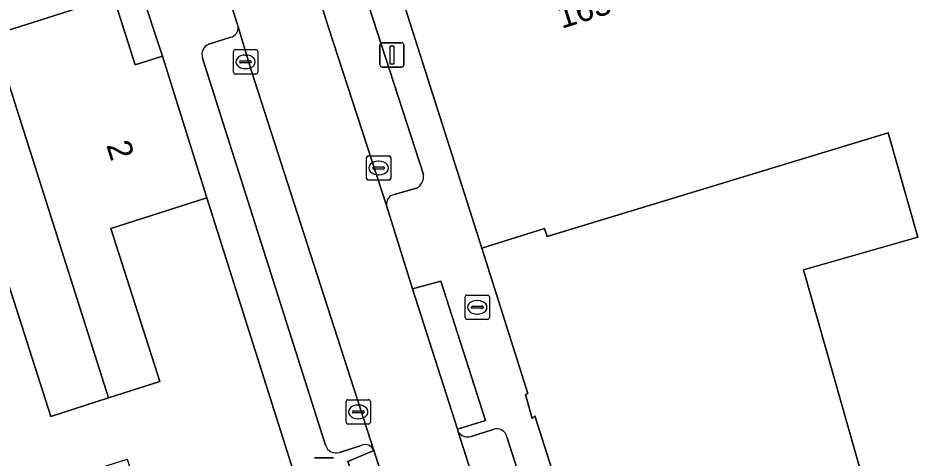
# Model space of a CAD drawing. Extents: x 159716 to 160783, y 383290 to 384031.
# Drawn here: x 160039.13 to 160076.06, y 383719.15 to 383737.2 of the extents above; entities that cross this region are included whole.
import ezdxf

# ---------------------------------------------------------------- set-up
doc = ezdxf.new("R2010")
doc.units = 0
for name, color, linetype in [('IMGEO_Erf', 7, 'Continuous'), ('IMGEO_Kolk', 7, 'Continuous'), ('IMGEO_Lichtmast', 7, 'Continuous'), ('IMGEO_Muur', 7, 'Continuous'), ('IMGEO_Pand', 7, 'Continuous'), ('IMGEO_Pand_nummerreeks', 7, 'Continuous'), ('IMGEO_Parkeervlak_open', 7, 'Continuous'), ('IMGEO_Rijbaan_lokaal_open', 7, 'Continuous'), ('IMGEO_Rioolput', 7, 'Continuous'), ('IMGEO_Voetpad_open', 7, 'Continuous')]:
    doc.layers.add(name, color=color, linetype=linetype)

msp = doc.modelspace()

# ---------------------------------------------------------------- linework, layer by layer
at = {"layer": 'IMGEO_Erf'}
for points in [[(160044.134, 383738.449), (160043.048, 383738.087), (160043.944, 383735.28), (160045.064, 383735.641)], [(160071.395, 383726.876), (160076.089, 383728.211), (160074.873, 383732.49), (160060.86, 383728.233), (160060.753, 383728.572), (160058.187, 383727.757), (160060.07, 383721.792), (160059.974, 383721.76), (160060.253, 383720.77), (160060.363, 383720.88), (160071.076, 383687.276), (160071.886, 383687.568), (160072.1, 383686.894), (160080.753, 383689.646), (160078.292, 383698.563), (160079.315, 383699.02)]]:
    msp.add_lwpolyline(points, close=True, dxfattribs=at)
msp.add_lwpolyline([(160037.503, 383713.921), (160042.095, 383715.377), (160041.156, 383718.317), (160043.619, 383719.103), (160044.559, 383716.158), (160050.608, 383718.075), (160046.886, 383729.818), (160042.947, 383728.56), (160044.951, 383722.282), (160042.851, 383721.612), (160040.477, 383720.854), (160038.526, 383726.964)], dxfattribs=at)
at = {"layer": 'IMGEO_Kolk'}
for p, q in [((160047.976, 383734.978), (160047.976, 383735.83)), ((160048.051, 383735.904), (160048.903, 383735.904)), ((160048.464, 383735.684), (160048.489, 383735.684)), ((160048.977, 383735.83), (160048.977, 383734.978)), ((160048.235, 383735.398), (160048.235, 383735.41)), ((160048.673, 383735.361), (160048.275, 383735.361)), ((160048.278, 383735.447), (160048.676, 383735.447)), ((160048.719, 383735.41), (160048.719, 383735.398)), ((160048.487, 383735.124), (160048.462, 383735.124)), ((160048.903, 383734.904), (160048.051, 383734.904)), ((160053.445, 383730.622), (160053.445, 383731.474)), ((160053.52, 383731.548), (160054.372, 383731.548)), ((160053.933, 383731.328), (160053.958, 383731.328)), ((160054.446, 383731.474), (160054.446, 383730.622)), ((160053.704, 383731.042), (160053.704, 383731.054)), ((160054.142, 383731.005), (160053.744, 383731.005)), ((160053.747, 383731.091), (160054.145, 383731.091)), ((160054.188, 383731.054), (160054.188, 383731.042)), ((160054.372, 383730.548), (160053.52, 383730.548)), ((160053.956, 383730.768), (160053.931, 383730.768)), ((160052.605, 383720.616), (160052.605, 383721.468)), ((160052.68, 383721.542), (160053.532, 383721.542)), ((160053.093, 383721.322), (160053.118, 383721.322)), ((160053.606, 383721.468), (160053.606, 383720.616)), ((160052.864, 383721.036), (160052.864, 383721.048)), ((160053.302, 383720.999), (160052.904, 383720.999)), ((160052.907, 383721.085), (160053.305, 383721.085)), ((160053.348, 383721.048), (160053.348, 383721.036)), ((160053.532, 383720.542), (160052.68, 383720.542)), ((160053.116, 383720.762), (160053.091, 383720.762))]:
    msp.add_line(p, q, dxfattribs=at)
for points in [[(160047.976, 383734.978), (160047.976, 383735.83)], [(160048.051, 383735.904), (160048.903, 383735.904)], [(160048.977, 383735.83), (160048.977, 383734.978)], [(160048.903, 383734.904), (160048.051, 383734.904)], [(160053.445, 383730.622), (160053.445, 383731.474)], [(160053.52, 383731.548), (160054.372, 383731.548)], [(160054.446, 383731.474), (160054.446, 383730.622)], [(160054.372, 383730.548), (160053.52, 383730.548)], [(160052.605, 383720.616), (160052.605, 383721.468)], [(160052.68, 383721.542), (160053.532, 383721.542)], [(160053.606, 383721.468), (160053.606, 383720.616)], [(160053.532, 383720.542), (160052.68, 383720.542)]]:
    msp.add_lwpolyline(points, dxfattribs=at)
for centre, radius, start, end in [((160048.053, 383735.828), 0.0765, 91.552, 178.448), ((160048.053, 383735.828), 0.0765, 91.552, 178.448), ((160048.901, 383735.828), 0.0765, 1.552, 88.448), ((160048.901, 383735.828), 0.0765, 1.552, 88.448), ((160048.275, 383735.407), 0.0403, 85.8775, 175.7526), ((160048.272, 383735.397), 0.0366, 178.938, 274.7102), ((160048.676, 383735.404), 0.043, 264.8664, 352.4533), ((160048.68, 383735.409), 0.0386, 1.7309, 96.639), ((160048.053, 383734.98), 0.0765, 181.552, 268.448), ((160048.053, 383734.98), 0.0765, 181.552, 268.448), ((160048.901, 383734.98), 0.0765, 271.552, 358.448), ((160048.901, 383734.98), 0.0765, 271.552, 358.448), ((160053.522, 383731.472), 0.0765, 91.552, 178.448), ((160053.522, 383731.472), 0.0765, 91.552, 178.448), ((160054.37, 383731.472), 0.0765, 1.552, 88.448), ((160054.37, 383731.472), 0.0765, 1.552, 88.448), ((160053.744, 383731.051), 0.0403, 85.8775, 175.7526), ((160053.741, 383731.041), 0.0366, 178.938, 274.7102), ((160054.145, 383731.048), 0.043, 264.8664, 352.4533), ((160054.149, 383731.053), 0.0386, 1.7309, 96.639), ((160053.522, 383730.624), 0.0765, 181.552, 268.448), ((160053.522, 383730.624), 0.0765, 181.552, 268.448), ((160054.37, 383730.624), 0.0765, 271.552, 358.448), ((160054.37, 383730.624), 0.0765, 271.552, 358.448), ((160052.682, 383721.466), 0.0765, 91.552, 178.448), ((160052.682, 383721.466), 0.0765, 91.552, 178.448), ((160053.53, 383721.466), 0.0765, 1.552, 88.448), ((160053.53, 383721.466), 0.0765, 1.552, 88.448), ((160052.904, 383721.045), 0.0403, 85.8775, 175.7526), ((160052.901, 383721.035), 0.0366, 178.938, 274.7102), ((160053.305, 383721.042), 0.043, 264.8664, 352.4533), ((160053.309, 383721.047), 0.0386, 1.7309, 96.639), ((160052.682, 383720.618), 0.0765, 181.552, 268.448), ((160052.682, 383720.618), 0.0765, 181.552, 268.448), ((160053.53, 383720.618), 0.0765, 271.552, 358.448), ((160053.53, 383720.618), 0.0765, 271.552, 358.448)]:
    msp.add_arc(centre, radius, start, end, dxfattribs=at)
for centre, major_axis, ratio, start_param, end_param in [((160048.463, 383735.404), (-0.387, 0.002), 0.722429, 4.712389, 7.853982), ((160048.488, 383735.404), (-0.39, 0.002), 0.717154, 1.570796, 4.712389), ((160053.932, 383731.048), (-0.387, 0.002), 0.722429, 4.712389, 7.853982), ((160053.957, 383731.048), (-0.39, 0.002), 0.717154, 1.570796, 4.712389), ((160053.092, 383721.042), (-0.387, 0.002), 0.722429, 4.712389, 7.853982), ((160053.117, 383721.042), (-0.39, 0.002), 0.717154, 1.570796, 4.712389)]:
    msp.add_ellipse(centre, major_axis=major_axis, ratio=ratio, start_param=start_param, end_param=end_param, dxfattribs=at)
at = {"layer": 'IMGEO_Lichtmast'}
for p, q in [((160053.995, 383735.287), (160053.995, 383736.087)), ((160053.995, 383736.087), (160053.995, 383735.287)), ((160054.095, 383736.187), (160054.885, 383736.187)), ((160054.885, 383736.187), (160054.095, 383736.187)), ((160054.985, 383736.087), (160054.985, 383735.287)), ((160054.985, 383735.287), (160054.985, 383736.087)), ((160054.885, 383735.187), (160054.095, 383735.187)), ((160054.095, 383735.187), (160054.885, 383735.187)), ((160051.303, 383719.149), (160052.093, 383719.149)), ((160052.093, 383719.149), (160051.303, 383719.149))]:
    msp.add_line(p, q, dxfattribs=at)
msp.add_lwpolyline([(160054.415, 383736.062), (160054.565, 383736.062), (160054.565, 383735.312), (160054.415, 383735.312), (160054.415, 383736.062)], dxfattribs=at)
for centre, start, end in [((160054.095, 383736.087), 90, 180), ((160054.095, 383736.087), 90, 180), ((160054.885, 383736.087), 0, 90), ((160054.885, 383736.087), 360, 90), ((160054.095, 383735.287), 180, 270), ((160054.095, 383735.287), 180, 270), ((160054.885, 383735.287), 270, 0), ((160054.885, 383735.287), 270, 0)]:
    msp.add_arc(centre, 0.1, start, end, dxfattribs=at)
at = {"layer": 'IMGEO_Muur'}
msp.add_lwpolyline([(160046.886, 383729.818), (160050.709, 383717.756)], dxfattribs=at)
at = {"layer": 'IMGEO_Pand'}
msp.add_lwpolyline([(160089.684, 383691.98), (160085.718, 383705.927), (160085.28, 383707.469), (160078.32, 383731.948), (160077.893, 383733.449), (160077.721, 383734.353), (160077.468, 383742.909), (160077.467, 383743.109), (160077.018, 383743.115), (160077.303, 383744.324), (160077.049, 383744.402), (160076.918, 383743.972), (160073.988, 383743.935), (160073.846, 383744.362), (160054.838, 383738.238), (160058.187, 383727.757), (160060.753, 383728.572), (160060.86, 383728.233), (160074.873, 383732.49), (160076.089, 383728.211), (160071.395, 383726.876), (160079.315, 383699.02), (160078.292, 383698.563)], dxfattribs=at)
for points in [[(160045.064, 383735.641), (160043.944, 383735.28), (160043.048, 383738.087), (160038.299, 383736.567), (160038.543, 383735.805), (160038.339, 383735.74), (160042.851, 383721.612), (160044.951, 383722.282), (160042.947, 383728.56), (160046.886, 383729.818)], [(160038.339, 383735.74), (160033.489, 383734.194), (160036.05, 383726.174), (160038.526, 383726.964), (160040.477, 383720.854), (160042.851, 383721.612)]]:
    msp.add_lwpolyline(points, close=True, dxfattribs=at)
at = {"layer": 'IMGEO_Parkeervlak_open'}
for points in [[(160050.641, 383740.777), (160051.89, 383736.815), (160054.272, 383729.51)], [(160055.786, 383730.777), (160053.545, 383737.693)], [(160048.715, 383735.069), (160048.174, 383736.837)], [(160047.868, 383736.411), (160046.964, 383736.129)], [(160046.709, 383735.555), (160051.763, 383719.671)], [(160053.748, 383719.459), (160048.715, 383735.069)], [(160054.588, 383729.958), (160055.494, 383730.223)], [(160057.212, 383720.223), (160063.376, 383700.988), (160064.351, 383697.947), (160066.356, 383691.69)], [(160058.652, 383720.319), (160057.743, 383720.032)], [(160067.862, 383692.976), (160059.208, 383720.016)], [(160052.335, 383719.376), (160053.225, 383719.66)]]:
    msp.add_lwpolyline(points, dxfattribs=at)
for centre, radius, start, end in [((160047.775, 383736.801), 0.401, 283.4376, 5.1823), ((160047.152, 383735.702), 0.467, 113.7904, 198.3032), ((160055.244, 383730.709), 0.546, 297.2232, 7.1915), ((160054.647, 383729.581), 0.381, 98.84, 190.765), ((160057.611, 383720.497), 0.484, 214.5474, 285.8854), ((160058.801, 383719.931), 0.416, 11.7996, 111.0228), ((160052.193, 383719.803), 0.45, 197.0443, 288.3922), ((160053.39, 383719.308), 0.389, 22.8354, 115.119)]:
    msp.add_arc(centre, radius, start, end, dxfattribs=at)
at = {"layer": 'IMGEO_Rijbaan_lokaal_open'}
for points in [[(160055.337, 383726.085), (160054.272, 383729.51), (160051.89, 383736.815), (160050.641, 383740.777), (160050.614, 383740.847), (160050.32, 383741.76), (160046.964, 383740.681), (160047.02, 383740.483), (160047.368, 383739.386), (160048.131, 383736.984)], [(160048.174, 383736.837), (160048.715, 383735.069), (160053.748, 383719.459), (160055.598, 383713.803), (160060.002, 383699.926), (160063.376, 383700.988), (160057.212, 383720.223), (160057.179, 383720.335), (160055.337, 383726.085)]]:
    msp.add_lwpolyline(points, dxfattribs=at)
msp.add_arc((160047.75, 383736.793), 0.426, 5.9474, 26.6628, dxfattribs=at)
at = {"layer": 'IMGEO_Rioolput'}
for p, q in [((160057.493, 383724.907), (160057.493, 383725.759)), ((160057.568, 383725.833), (160058.42, 383725.833)), ((160058.494, 383725.759), (160058.494, 383724.907)), ((160057.795, 383725.376), (160058.193, 383725.376)), ((160057.981, 383725.613), (160058.006, 383725.613)), ((160057.752, 383725.327), (160057.752, 383725.339)), ((160058.19, 383725.29), (160057.792, 383725.29)), ((160058.004, 383725.053), (160057.979, 383725.053)), ((160058.236, 383725.339), (160058.236, 383725.327)), ((160058.42, 383724.833), (160057.568, 383724.833))]:
    msp.add_line(p, q, dxfattribs=at)
for points in [[(160057.493, 383724.907), (160057.493, 383725.759)], [(160057.568, 383725.833), (160058.42, 383725.833)], [(160058.494, 383725.759), (160058.494, 383724.907)], [(160058.42, 383724.833), (160057.568, 383724.833)]]:
    msp.add_lwpolyline(points, dxfattribs=at)
for centre, radius, start, end in [((160057.57, 383725.757), 0.0765, 91.552, 178.448), ((160057.57, 383725.757), 0.0765, 91.552, 178.448), ((160058.418, 383725.757), 0.0765, 1.552, 88.448), ((160058.418, 383725.757), 0.0765, 1.552, 88.448), ((160057.792, 383725.336), 0.0403, 85.8775, 175.7526), ((160058.197, 383725.338), 0.0386, 1.7309, 96.639), ((160057.789, 383725.326), 0.0366, 178.938, 274.7102), ((160058.193, 383725.333), 0.043, 264.8664, 352.4533), ((160057.57, 383724.909), 0.0765, 181.552, 268.448), ((160057.57, 383724.909), 0.0765, 181.552, 268.448), ((160058.418, 383724.909), 0.0765, 271.552, 358.448), ((160058.418, 383724.909), 0.0765, 271.552, 358.448)]:
    msp.add_arc(centre, radius, start, end, dxfattribs=at)
for centre, major_axis, ratio, start_param, end_param in [((160057.98, 383725.333), (-0.387, 0.002), 0.722429, 4.712389, 7.853982), ((160058.005, 383725.333), (-0.39, 0.002), 0.717154, 1.570796, 4.712389)]:
    msp.add_ellipse(centre, major_axis=major_axis, ratio=ratio, start_param=start_param, end_param=end_param, dxfattribs=at)
at = {"layer": 'IMGEO_Voetpad_open'}
for points in [[(159981.364, 383709.727), (159989.085, 383713.586), (160000, 383719.048), (160013.409, 383725.759), (160016.527, 383727.351), (160017.064, 383726.226), (160017.319, 383726.307), (160019.625, 383727.043), (160018.591, 383730.282), (160023.104, 383731.723), (160038.299, 383736.567), (160043.048, 383738.087), (160044.134, 383738.449), (160047.368, 383739.386), (160047.02, 383740.483), (160046.964, 383740.681), (160046.473, 383742.411)], [(160048.131, 383736.984), (160047.368, 383739.386), (160044.134, 383738.449), (160045.064, 383735.641), (160046.886, 383729.818), (160050.608, 383718.075), (160050.709, 383717.756), (160051.64, 383714.915), (160052.422, 383712.609), (160053.819, 383708.237), (160063.297, 383678.615), (160064.684, 383674.242), (160065.407, 383671.987), (160070.494, 383656.077), (160071.203, 383653.856), (160072.621, 383649.414), (160088.478, 383599.828)], [(160058.187, 383727.757), (160054.838, 383738.238), (160053.509, 383737.802), (160053.545, 383737.693), (160055.786, 383730.777)], [(160046.964, 383736.129), (160047.868, 383736.411)], [(160051.763, 383719.671), (160046.709, 383735.555)], [(160055.494, 383730.223), (160054.588, 383729.958)], [(160054.272, 383729.51), (160055.337, 383726.085), (160056.501, 383726.407), (160058.333, 383720.69), (160057.179, 383720.335), (160057.212, 383720.223)], [(160075.331, 383673.928), (160075.1, 383674.658), (160071.076, 383687.276), (160060.363, 383720.88), (160060.253, 383720.77), (160059.974, 383721.76), (160060.07, 383721.792), (160058.187, 383727.757)], [(160057.743, 383720.032), (160058.652, 383720.319)], [(160059.208, 383720.016), (160067.862, 383692.976)], [(160053.225, 383719.66), (160052.335, 383719.376)], [(160055.598, 383713.803), (160054.412, 383713.541), (160052.677, 383719.007), (160053.748, 383719.459)]]:
    msp.add_lwpolyline(points, dxfattribs=at)
for points in [[(160057.179, 383720.335), (160058.333, 383720.69), (160056.501, 383726.407), (160055.337, 383726.085)], [(160053.748, 383719.459), (160052.677, 383719.007), (160054.412, 383713.541), (160055.598, 383713.803)]]:
    msp.add_lwpolyline(points, close=True, dxfattribs=at)
for centre, radius, start, end in [((160047.775, 383736.801), 0.401, 283.4376, 5.1823), ((160047.75, 383736.793), 0.426, 5.9474, 26.6628), ((160047.152, 383735.702), 0.467, 113.7904, 198.3032), ((160055.244, 383730.709), 0.546, 297.2232, 7.1915), ((160054.647, 383729.581), 0.381, 98.84, 190.765), ((160057.611, 383720.497), 0.484, 214.5474, 285.8854), ((160058.801, 383719.931), 0.416, 11.7996, 111.0228), ((160052.193, 383719.803), 0.45, 197.0443, 288.3922), ((160053.39, 383719.308), 0.389, 22.8354, 115.119)]:
    msp.add_arc(centre, radius, start, end, dxfattribs=at)

# ---------------------------------------------------------------- texts
at = {"layer": 'IMGEO_Pand_nummerreeks'}
for s, rotation, p in [('163-163A', 17.4981, (160061.46, 383736.755)), ('2', 287.7042, (160042.749, 383731.99))]:
    msp.add_text(s, height=1, rotation=rotation, dxfattribs=at).set_placement(p)

doc.saveas('drawing.dxf')
